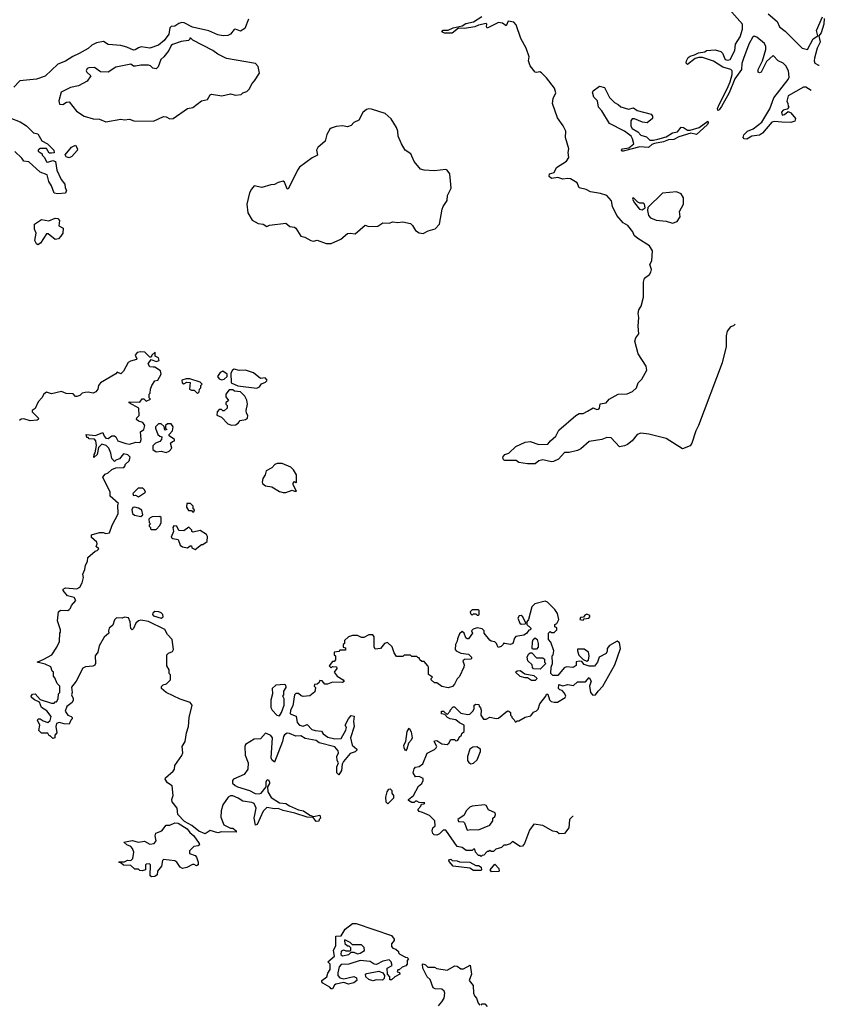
# Model space of a CAD drawing. Extents: x 2220333 to 2384341, y 721037 to 894043.
# Tile 278 of 325: x 2351892 to 2358281, y 797667 to 805491. Entities that reach past the tile are written whole.
import ezdxf

# ---------------------------------------------------------------- set-up
doc = ezdxf.new("R2010")
doc.units = 0

msp = doc.modelspace()

# ---------------------------------------------------------------- linework, layer by layer
at = {"layer": '0CON10XD'}
for points in [[(2358175.3, 804927.4), (2358135, 804954.8), (2358115.5, 804954.5), (2357995, 804885.7), (2357984, 804844), (2357992.5, 804825), (2357993, 804803), (2358000, 804795), (2357985, 804780), (2357955, 804772.5), (2357940, 804755), (2357945, 804733.3), (2357965, 804737.5), (2357995, 804760), (2358015, 804750), (2358052.2, 804705), (2358046.5, 804685), (2358015, 804674.4), (2357944, 804676), (2357885, 804682.5), (2357865, 804675.8), (2357790.9, 804589.1), (2357765.7, 804574.3), (2357705, 804565.2), (2357665, 804541.5), (2357645, 804543.6), (2357635.7, 804555), (2357642.4, 804575), (2357671.3, 804605), (2357716.7, 804623.3), (2357784.7, 804675.3), (2357847.2, 804782.8), (2357880.9, 804869.1), (2357993.5, 805015), (2358003, 805035), (2357996.7, 805085), (2357975.6, 805125), (2357954.1, 805145), (2357915.1, 805165.1), (2357875, 805205.3), (2357821.9, 805158.1), (2357779.2, 805075), (2357765, 805069.4), (2357755.4, 805075), (2357755.6, 805095), (2357790.9, 805165), (2357817.1, 805252.9), (2357817.5, 805277.5), (2357805, 805301.8), (2357745, 805353.1), (2357725, 805359.2), (2357710.1, 805349.9), (2357682.6, 805297.4), (2357638.4, 805181.6), (2357626.7, 805143.3), (2357624.4, 805095), (2357569.5, 805020.5), (2357525, 804908.7), (2357465, 804800), (2357445, 804773.8), (2357435, 804770), (2357432, 804785), (2357445, 804817.3), (2357509.4, 804940.6), (2357532.3, 804997.7), (2357549.8, 805055), (2357550.5, 805085), (2357538.1, 805095), (2357475, 805113.8), (2357400.6, 805160.6), (2357315, 805189.2), (2357285, 805190.5), (2357255, 805181.8), (2357193.3, 805135), (2357183.6, 805145), (2357185.6, 805165), (2357199.5, 805190.5), (2357215, 805201.5), (2357249.3, 805210.7), (2357281.4, 805228.6), (2357332.5, 805235), (2357345, 805246.7), (2357415, 805252.5), (2357459.3, 805239.3), (2357472.5, 805225), (2357493.9, 805173.9), (2357515, 805170), (2357532.5, 805175), (2357571.5, 805245), (2357576.7, 805295), (2357613.2, 805355), (2357631.3, 805415), (2357630.3, 805455), (2357485, 805620.6)], [(2353707.8, 805495), (2353679.1, 805420.9), (2353645, 805400.8), (2353605, 805414.5), (2353595, 805412.5), (2353565, 805375.6), (2353545, 805365.5), (2353507.6, 805362.4), (2353465, 805369.3), (2353395, 805402.5), (2353265, 805432.2), (2353196.8, 805466.8), (2353180.8, 805469.2), (2353155, 805460.5), (2353125, 805440), (2353094.3, 805435.7), (2353084.7, 805425), (2353075.3, 805375), (2353039.5, 805325), (2352995, 805289.2), (2352925, 805264.7), (2352855.9, 805274.1), (2352835, 805268.2), (2352810, 805250), (2352795, 805248.5), (2352743.1, 805273.1), (2352696.2, 805286.2), (2352595, 805293.3), (2352556.2, 805316.2), (2352502.1, 805307.9), (2352465, 805289.2), (2352435, 805262.8), (2352365, 805221.2), (2352312.8, 805197.2), (2352255, 805161.1), (2352195, 805136.9), (2352095, 805043.3), (2352025, 805016.9), (2351894.2, 805005.8), (2351846, 804955)], [(2357572.4, 803070.1), (2357560.7, 803059.3), (2357535, 803050), (2357510.8, 803015), (2357502.2, 802977.8), (2357501.9, 802895), (2357468.6, 802765), (2357282.9, 802265), (2357261.5, 802225), (2357229.6, 802125), (2357215, 802104.4), (2357155, 802080), (2357025, 802162), (2356887.9, 802197.9), (2356824.4, 802205.6), (2356794.4, 802195.6), (2356755, 802143.3), (2356717.5, 802115), (2356695, 802103.3), (2356655, 802097.5), (2356587.3, 802167.3), (2356555, 802170.8), (2356514.6, 802155.4), (2356415, 802137.9), (2356348.1, 802081.9), (2356321.3, 802068.7), (2356255, 802052.5), (2356218.3, 802051.7), (2356170.9, 801999.1), (2356130.4, 801979.6), (2356115, 801978), (2356045, 801993.6), (2356013.7, 801986.3), (2355985, 801962), (2355925, 801961.2), (2355855, 801973.3), (2355835, 801987.5), (2355745, 801987.5), (2355732.7, 801992.7), (2355728.5, 802015), (2355745, 802034.5), (2355775, 802045.6), (2355830.5, 802099.5), (2355905, 802134.1), (2355945, 802138.5), (2356015, 802116), (2356085, 802117.5), (2356105.8, 802144.2), (2356148.6, 802181.4), (2356172.3, 802227.7), (2356307.1, 802345), (2356335, 802360.4), (2356367.5, 802362.5), (2356399.6, 802380.4), (2356445, 802407.5), (2356474, 802394), (2356485, 802396.7), (2356496.7, 802405), (2356501.7, 802438.3), (2356550, 802445), (2356572.5, 802475), (2356645, 802514.2), (2356715, 802516.9), (2356758.9, 802535), (2356788.6, 802565), (2356803.6, 802606.4), (2356832, 802635), (2356871.9, 802705), (2356867.4, 802737.4), (2356802.3, 802835), (2356777.1, 802935), (2356785, 802963.3), (2356809.2, 802995), (2356802.5, 803055), (2356808.8, 803125), (2356802, 803155), (2356808.8, 803185), (2356828, 803215), (2356844.5, 803285), (2356845.8, 803404.2), (2356854.4, 803435.6), (2356893.8, 803465), (2356904.2, 803485.8), (2356907.5, 803505), (2356896.2, 803545), (2356911.2, 803575), (2356916.4, 803653.6), (2356893.3, 803695), (2356801.2, 803751.2), (2356770, 803775), (2356761.2, 803805), (2356721.9, 803855), (2356685, 803876), (2356633.1, 803935), (2356600, 804005), (2356591.7, 804051.7), (2356555, 804093.3), (2356505, 804110.8), (2356425, 804123.3), (2356390.8, 804140.8), (2356334.4, 804154.4), (2356318.8, 804195), (2356265, 804225.6), (2356245, 804229.4), (2356205, 804224), (2356165, 804236.7), (2356115, 804227.5), (2356097.5, 804245), (2356100, 804265), (2356135, 804277.5), (2356154.3, 804315.7), (2356235, 804367.5), (2356253.2, 804396.8), (2356247.8, 804435), (2356251.5, 804465), (2356225.4, 804555), (2356228.5, 804605), (2356207.9, 804647.9), (2356161.9, 804711.9), (2356121.8, 804825), (2356127.1, 804865), (2356149.7, 804910.3), (2356137.4, 804947.4), (2356075, 805029.4), (2356035, 805068.8), (2356023.3, 805076.7), (2355995, 805070), (2355985, 805074.2), (2355944.4, 805125), (2355932, 805165), (2355936.7, 805195), (2355913.3, 805265), (2355870.4, 805340.4), (2355835, 805448.8), (2355815, 805470), (2355771.2, 805478.8), (2355755, 805442.5), (2355725, 805463.8), (2355695, 805468.8), (2355605, 805423.3), (2355597.5, 805435), (2355602.5, 805455), (2355595, 805460), (2355535, 805448.5), (2355505, 805432.7), (2355425, 805420.9), (2355375, 805423.1), (2355325, 805384.7), (2355265, 805383.5), (2355243.3, 805393.3), (2355255, 805407.5), (2355295, 805406.9), (2355335, 805426.6), (2355405, 805441.1), (2355435, 805460.6), (2355495.3, 805474.7), (2355561.2, 805515)], [(2357835, 805537.5), (2357907.2, 805477.2), (2357925.3, 805435), (2357970.2, 805400.2), (2358105, 805264.5), (2358146.4, 805253.6), (2358191.7, 805338.3), (2358228.8, 805361.2), (2358217.8, 805405), (2358265.7, 805514.3)], [(2358280.8, 805499.2), (2358276.7, 805455), (2358255, 805386.2), (2358237.7, 805362.3), (2358247.1, 805312.9), (2358224.4, 805265.6), (2358203.8, 805186.2), (2358200.2, 805165), (2358204.8, 805145), (2358235, 805129.8), (2358239, 805130)], [(2352575, 804680), (2352695, 804700.6), (2352725, 804694), (2352765, 804700), (2352797.4, 804687.4), (2352955, 804683.3), (2353035, 804721.2), (2353055, 804718.8), (2353085, 804703.8), (2353110, 804705), (2353223.3, 804785), (2353267.5, 804792.5), (2353335, 804846), (2353382.3, 804857.7), (2353405, 804893.3), (2353415, 804898.8), (2353496.1, 804886.1), (2353565, 804901.2), (2353605, 804890), (2353650, 804895), (2353665, 804910), (2353695, 804920), (2353715, 804937.5), (2353736.7, 804985), (2353757.5, 805005), (2353796.7, 805065), (2353785, 805120), (2353763.6, 805143.6), (2353533.6, 805183.6), (2353465, 805216), (2353426.2, 805245), (2353267.3, 805327.3), (2353250, 805345), (2353243.3, 805345), (2353242.5, 805335), (2353232.5, 805325), (2353175, 805318.1), (2353105, 805293.1), (2353093.6, 805285), (2353075, 805246.9), (2353036, 805195), (2353013.3, 805175), (2352992.5, 805115), (2352975, 805100), (2352950, 805105), (2352930, 805125), (2352915, 805130), (2352855, 805130), (2352811.2, 805121.2), (2352795, 805122.5), (2352775, 805136.2), (2352655, 805113.3), (2352595, 805073.8), (2352535, 805076.2), (2352485, 805110), (2352441.2, 805108.8), (2352428.3, 805101.7), (2352420, 805085), (2352425, 805072.5), (2352457.5, 805045), (2352427.9, 805002.1), (2352360, 804965), (2352295, 804952.2), (2352222, 804915), (2352204, 804845), (2352208.8, 804818.8), (2352235, 804815.8), (2352265, 804836.2), (2352285, 804838.8), (2352342, 804765), (2352405, 804723.3), (2352475, 804703.6), (2352525, 804699.2), (2352575, 804680)], [(2356685, 804444.8), (2356673.3, 804445), (2356671.4, 804455), (2356678, 804465), (2356727.7, 804472.3), (2356767.5, 804505), (2356758, 804545), (2356746, 804565), (2356694.2, 804605), (2356576.5, 804666.5), (2356515.4, 804765.4), (2356488.9, 804795), (2356480, 804845), (2356450.9, 804875), (2356440.5, 804915), (2356444.4, 804925.6), (2356495, 804962.9), (2356535, 804951.2), (2356575, 804872.5), (2356615, 804832.5), (2356645, 804817.5), (2356665, 804797.5), (2356725, 804780), (2356765, 804790), (2356795, 804770), (2356905, 804740), (2356915.7, 804725), (2356915.8, 804705), (2356875, 804672), (2356836, 804676), (2356775, 804703.3), (2356755, 804702.5), (2356744, 804686), (2356745.7, 804645), (2356756, 804625), (2356800, 804600), (2356825, 804572.5), (2356870, 804560), (2356894.6, 804534.6), (2356925, 804532.7), (2356959.4, 804540.6), (2357025, 804559.6), (2357075, 804591.1), (2357115, 804600.8), (2357145, 804636.9), (2357163.8, 804635), (2357193.3, 804613.3), (2357215, 804612.4), (2357286.9, 804633.1), (2357355, 804685.3), (2357361.2, 804675), (2357349.7, 804655), (2357265, 804578.5), (2357221.9, 804588.1), (2357125, 804561.1), (2357085, 804538.4), (2357044.7, 804535.3), (2357005, 804520), (2356931.8, 804508.2), (2356910.4, 804499.6), (2356885, 804474), (2356815, 804481.1), (2356685, 804444.8)], [(2351815, 804710), (2351895, 804680), (2351945, 804646.2), (2352002.7, 804592.7), (2352035, 804583.3), (2352068, 804528), (2352113.3, 804505), (2352163, 804453), (2352166.7, 804433.3), (2352145, 804430), (2352125, 804430), (2352105, 804467.5), (2352055, 804467.5), (2352040, 804455), (2352040, 804445), (2352070, 804425), (2352070, 804415), (2352090, 804395), (2352105, 804362.5), (2352115, 804357.5), (2352155, 804372.5), (2352177.5, 804365), (2352188, 804295), (2352221.4, 804221.4), (2352251.2, 804185), (2352253.6, 804153.6), (2352262.5, 804135), (2352255, 804112.5), (2352195, 804106.7), (2352165, 804112.5), (2352145, 804170), (2352124.1, 804204.1), (2352109.2, 804259.2), (2352055, 804280), (2351965, 804360), (2351925, 804367.5), (2351909.5, 804389.5), (2351852.5, 804442.5)], [(2354365, 803712.5), (2354442.5, 803747.5), (2354495, 803790.8), (2354515, 803795.7), (2354555, 803790), (2354635, 803856.7), (2354665, 803848), (2354735, 803851.2), (2354775, 803876), (2354826.2, 803873.8), (2354855, 803883.3), (2354895, 803878), (2354935, 803884), (2354995, 803870.8), (2355011.4, 803855), (2355034.5, 803814.5), (2355065, 803797.1), (2355095, 803792.9), (2355135, 803814), (2355191.2, 803828.8), (2355226.2, 803865), (2355245.9, 803984.1), (2355255, 804007.5), (2355287, 804053), (2355288.8, 804095), (2355319.3, 804150.7), (2355306.7, 804265), (2355286, 804296), (2355275, 804300), (2355185, 804290), (2355104.1, 804294.1), (2355075, 804302.5), (2355025, 804363.8), (2354998.8, 804425), (2354954, 804455), (2354924.2, 804505), (2354896.7, 804565), (2354893.8, 804605), (2354883.9, 804633.9), (2354842, 804702), (2354795, 804746), (2354685, 804780), (2354665, 804782.5), (2354645, 804776.7), (2354615.9, 804754.1), (2354585, 804693.3), (2354545.9, 804674.1), (2354525, 804651.2), (2354495, 804640), (2354455, 804646.7), (2354405, 804643.3), (2354365, 804630), (2354355, 804620), (2354331.2, 804578.8), (2354317.5, 804525), (2354260, 804475), (2354250, 804455), (2354256.1, 804413.9), (2354215, 804394), (2354115, 804318.8), (2354097.5, 804295), (2354025, 804143.3), (2354015, 804147.5), (2353995, 804200), (2353985, 804207.5), (2353945, 804197.5), (2353915, 804180), (2353885, 804177.5), (2353815, 804157.5), (2353755, 804170), (2353732.5, 804145), (2353717.5, 804115), (2353696.7, 804025), (2353702.5, 803955), (2353738.8, 803898.8), (2353785, 803871.2), (2353826.4, 803866.4), (2353855, 803847.5), (2353875, 803857.5), (2354005, 803873.8), (2354036.4, 803846.4), (2354075, 803841.2), (2354085, 803833.8), (2354125, 803770), (2354155, 803762.5), (2354202.5, 803735), (2354225, 803730), (2354255, 803740), (2354325, 803713.3), (2354365, 803712.5)], [(2352285, 804394.3), (2352260.6, 804400.6), (2352254.3, 804415.7), (2352302.3, 804477.7), (2352335, 804493.3), (2352351.2, 804465), (2352348.3, 804451.7), (2352306.9, 804403.1), (2352285, 804394.3)], [(2357075, 803874.4), (2357111.7, 803888.3), (2357131.4, 803915), (2357135.7, 803925), (2357132.2, 803967.8), (2357163.1, 804025), (2357162.9, 804075), (2357145, 804106.9), (2357107.7, 804122.3), (2356995, 804112), (2356880.8, 803999.2), (2356875.8, 803975), (2356885.6, 803935.6), (2356900, 803915), (2356945, 803898.6), (2357025, 803890.8), (2357075, 803874.4)], [(2356835, 803980), (2356857.5, 803995), (2356853.8, 804025), (2356845, 804033.8), (2356815, 804033.8), (2356800.8, 804040.8), (2356762.5, 804077.5), (2356757.5, 804065), (2356773.8, 804035), (2356813.8, 803985), (2356835, 803980)], [(2352035, 803702.5), (2352025, 803710), (2352013, 803737), (2352022.5, 803795), (2352010, 803825), (2352010, 803865), (2352065, 803902.5), (2352123.6, 803893.6), (2352175, 803912.5), (2352195, 803910), (2352207.5, 803895), (2352203.9, 803853.9), (2352237.5, 803835), (2352233.8, 803795), (2352219.1, 803770.9), (2352200.5, 803749.5), (2352175, 803744), (2352118.3, 803788.3), (2352105, 803790), (2352056.1, 803713.9), (2352035, 803702.5)], [(2353856.7, 799816.7), (2353845, 799820), (2353805, 799777.5), (2353755, 799772.5), (2353685, 799730), (2353680, 799715), (2353683, 799647), (2353706.7, 799585), (2353702.5, 799535), (2353675, 799492.5), (2353590, 799455), (2353582.5, 799445), (2353582.5, 799425), (2353602.5, 799405), (2353622.5, 799395), (2353717.5, 799365), (2353762.7, 799342.7), (2353795, 799338.8), (2353810, 799345), (2353850, 799395), (2353850, 799435), (2353855, 799447.5), (2353865, 799452.5), (2353876.7, 799435), (2353875, 799420), (2353860, 799395), (2353863.3, 799355), (2353889.5, 799309.5), (2353955, 799268.8), (2354005, 799263.3), (2354035, 799243.3), (2354105, 799213.3), (2354145, 799203.3), (2354195, 799170), (2354225, 799160), (2354275, 799170), (2354280, 799145), (2354270, 799135), (2354268.3, 799121.7), (2354245, 799120), (2354221.7, 799151.7), (2354175, 799153.3), (2354076.4, 799186.4), (2353985, 799206.2), (2353945, 799223.8), (2353915, 799221.2), (2353855, 799230), (2353825, 799202.5), (2353777.5, 799095), (2353765, 799090), (2353753.3, 799145), (2353768.8, 799225), (2353755, 799262.5), (2353735, 799271.2), (2353665, 799281.2), (2353627.5, 799305), (2353585, 799322), (2353565, 799323.8), (2353546.1, 799313.9), (2353505, 799252.5), (2353492, 799205), (2353490, 799155), (2353514.1, 799094.1), (2353565, 799067.5), (2353585, 799066.7), (2353610, 799045), (2353610, 799035), (2353495, 799036.7), (2353465, 799030), (2353405, 799047.5), (2353365, 799020), (2353315, 799041.9), (2353258.1, 799088.1), (2353200.2, 799120.2), (2353148.6, 799175), (2353141.2, 799225), (2353103.3, 799275), (2353100, 799295), (2353111.2, 799325), (2353103.6, 799403.6), (2353067, 799427), (2353047.5, 799455), (2353050, 799465), (2353110.7, 799519.3), (2353120, 799535), (2353123.3, 799565), (2353178.8, 799645), (2353186.2, 799665), (2353182.5, 799715), (2353206.7, 799755), (2353216.7, 799825), (2353231.2, 799875), (2353237.5, 799945), (2353261.9, 800045), (2353245, 800064.3), (2353165, 800090.8), (2353053.8, 800143.8), (2353017.5, 800175), (2353018.3, 800191.7), (2353030, 800205), (2353057, 800213), (2353090, 800245), (2353090, 800285), (2353080, 800295), (2353080, 800325), (2353060, 800355), (2353060, 800445), (2353073, 800457), (2353105, 800470), (2353112.5, 800485), (2353102.5, 800565), (2353065.9, 800605.9), (2353043.8, 800645), (2352915, 800708.8), (2352855, 800718.8), (2352835, 800713.3), (2352813.3, 800695), (2352796.1, 800653.9), (2352785, 800642.5), (2352773.3, 800653.3), (2352770, 800705), (2352755, 800738.8), (2352725, 800744), (2352705, 800736.2), (2352661.7, 800738.3), (2352645, 800722.5), (2352630.7, 800679.3), (2352603.3, 800655), (2352597.5, 800635), (2352600, 800615), (2352563.3, 800585), (2352523.3, 800515), (2352513.8, 800465), (2352491.2, 800435), (2352493.8, 800375), (2352487.7, 800362.3), (2352474, 800354), (2352415, 800347.8), (2352392.4, 800337.6), (2352340, 800235), (2352303.9, 800186.1), (2352307.5, 800145), (2352302.5, 800125), (2352317, 800097), (2352317, 800083), (2352310, 800065), (2352267, 800033), (2352252.5, 799995), (2352273.6, 799963.6), (2352300, 799955), (2352310, 799945), (2352307.5, 799935), (2352297.5, 799925), (2352285, 799892.5), (2352245.8, 799894.2), (2352205, 799906.5), (2352185, 799898.6), (2352178.9, 799875), (2352187.5, 799825), (2352170, 799805), (2352170, 799785), (2352155, 799780), (2352135, 799800), (2352125, 799800), (2352115, 799820), (2352065, 799822.5), (2352043, 799843), (2352052.5, 799885), (2352033.3, 799925), (2352037.5, 799935), (2352055, 799936), (2352078.8, 799918.8), (2352115, 799906), (2352135, 799922), (2352142.7, 799955), (2352107.9, 799997.9), (2352064.3, 800025), (2352048.8, 800068.8), (2352010, 800085), (2351986.7, 800105), (2351983.8, 800115), (2351995, 800130), (2352015, 800132.5), (2352055, 800087.5), (2352145, 800060), (2352165, 800060), (2352175, 800070), (2352185, 800070), (2352197, 800093), (2352200, 800135), (2352210, 800145), (2352210, 800195), (2352190, 800215), (2352171.7, 800261.7), (2352160, 800275), (2352160, 800305), (2352150, 800315), (2352138.3, 800348.3), (2352095, 800368.8), (2352030, 800385), (2352085, 800408.8), (2352147.5, 800445), (2352187.5, 800505), (2352209.3, 800550.7), (2352210, 800615), (2352216.4, 800623.6), (2352216.4, 800643.6), (2352193.3, 800715), (2352200, 800785), (2352215, 800797.5), (2352275, 800796.7), (2352286.1, 800803.9), (2352296.1, 800813.9), (2352302.5, 800835), (2352336.7, 800875), (2352325, 800900), (2352272.3, 800912.3), (2352236.7, 800955), (2352237.5, 800965), (2352255, 800976.2), (2352345, 800968.8), (2352368.8, 800981.2), (2352388.8, 801015), (2352398.3, 801058.3), (2352393.8, 801085), (2352409.3, 801120.7), (2352413.3, 801155), (2352430, 801185), (2352433.3, 801216.7), (2352491.7, 801268.3), (2352508.3, 801271.7), (2352520, 801285), (2352500, 801305), (2352507.5, 801325), (2352505, 801340), (2352462.5, 801375), (2352461.7, 801398.3), (2352526.4, 801416.4), (2352555, 801416.7), (2352575, 801406.7), (2352605, 801412.5), (2352626.1, 801473.9), (2352673.3, 801565), (2352672.5, 801635), (2352677.5, 801645), (2352610, 801705), (2352610, 801735), (2352552.5, 801855), (2352570.7, 801879.3), (2352595, 801890), (2352623.3, 801916.7), (2352655, 801930), (2352718.3, 801931.7), (2352730, 801945), (2352730, 801955), (2352760, 801985), (2352770, 802015), (2352751.7, 802031.7), (2352715, 802040), (2352685, 802000), (2352655, 801990), (2352645, 801980), (2352622.5, 802005), (2352617, 802047), (2352600, 802085), (2352578.3, 802108.3), (2352545, 802117.5), (2352517.5, 802092.5), (2352507.5, 802035), (2352481.7, 802011.7), (2352482.5, 802035), (2352491.7, 802048.3), (2352503, 802107), (2352497.5, 802145), (2352485, 802157.5), (2352445, 802160), (2352435, 802170), (2352425, 802170), (2352420, 802195), (2352495, 802187.5), (2352551.7, 802211.7), (2352561.7, 802181.7), (2352575, 802166.7), (2352595, 802163.3), (2352625, 802183.3), (2352645, 802183.3), (2352656.7, 802176.7), (2352672.5, 802145), (2352735, 802123.3), (2352765, 802117.5), (2352815, 802132.5), (2352845, 802130), (2352850, 802135), (2352856.7, 802155), (2352850, 802215), (2352877.5, 802235), (2352886.1, 802266.1), (2352870.7, 802290.7), (2352835, 802300), (2352820, 802315), (2352823, 802327), (2352840, 802345), (2352837.5, 802405), (2352760, 802445), (2352760, 802455), (2352845, 802452.5), (2352865, 802477.5), (2352877, 802477), (2352895, 802460), (2352930, 802475), (2352920, 802485), (2352920, 802515), (2352927, 802523), (2352930, 802555), (2352942.5, 802585), (2352965, 802620), (2352990, 802625), (2353016.7, 802675), (2353009.3, 802699.3), (2352965, 802730), (2352950.7, 802730.7), (2352925, 802732.5), (2352912.5, 802755), (2352935, 802790), (2352975, 802773.8), (2352998.3, 802781.7), (2352995, 802802.5), (2352968.3, 802818.3), (2352968.3, 802848.3), (2352940, 802825), (2352935, 802810), (2352925, 802810), (2352885, 802847.5), (2352855, 802852.5), (2352825, 802846.7), (2352810, 802825), (2352822.5, 802795), (2352818.8, 802791.2), (2352772.4, 802777.6), (2352754.5, 802765.5), (2352715, 802697.5), (2352695, 802677.5), (2352665, 802690), (2352655, 802677.5), (2352534.2, 802605.8), (2352518.8, 802585), (2352512.5, 802555), (2352497.7, 802532.3), (2352475, 802524), (2352435, 802532), (2352411.7, 802528.3), (2352387.5, 802522.5), (2352370, 802505), (2352345, 802497.5), (2352335, 802497.5), (2352317, 802517), (2352260.7, 802520.7), (2352225, 802537.5), (2352145, 802516.7), (2352105, 802530), (2352082.5, 802515), (2352067.5, 802485), (2352037.5, 802455), (2352015, 802400), (2351990, 802385), (2351990, 802375), (2352042.5, 802325), (2352040, 802315), (2352030.7, 802309.3), (2351975, 802304), (2351925, 802318.6), (2351905, 802317.1), (2351890.8, 802305)], [(2353495, 802630), (2353515, 802633.3), (2353540, 802655), (2353540, 802675), (2353505, 802696.7), (2353484.1, 802685.9), (2353463.3, 802655), (2353475, 802636.7), (2353495, 802630)], [(2353775, 802563.3), (2353796.4, 802573.6), (2353811.7, 802598.3), (2353845, 802610), (2353855, 802620), (2353857, 802627), (2353840, 802645), (2353805, 802640), (2353747.5, 802685), (2353685, 802706.7), (2353635, 802702.5), (2353595, 802712.5), (2353582.5, 802705), (2353568.3, 802681.7), (2353570, 802605), (2353625, 802582.5), (2353775, 802563.3)], [(2353305, 802520), (2353317, 802533), (2353320, 802555), (2353330, 802565), (2353330, 802585), (2353340, 802595), (2353325, 802610), (2353243.6, 802636.4), (2353213.6, 802636.4), (2353180, 802625), (2353182.5, 802605), (2353195, 802597.5), (2353218.3, 802611.7), (2353246.7, 802606.7), (2353240, 802555), (2353255, 802547.5), (2353277.5, 802547.5), (2353305, 802520)], [(2353575, 802270), (2353605, 802272.5), (2353626.4, 802283.6), (2353643, 802307), (2353685, 802314), (2353701.2, 802325), (2353703.8, 802345), (2353692.5, 802365), (2353690, 802385), (2353700, 802435), (2353696.4, 802466.4), (2353679.3, 802499.3), (2353645, 802533.3), (2353598.3, 802538.3), (2353585, 802550), (2353555, 802550), (2353530, 802515), (2353530, 802495), (2353550, 802465), (2353530, 802445), (2353530, 802435), (2353540, 802425), (2353540, 802405), (2353515, 802382.5), (2353505, 802382.5), (2353495, 802392.5), (2353475, 802392.5), (2353460, 802375), (2353457, 802347), (2353495, 802332.5), (2353545, 802280), (2353575, 802270)], [(2353055, 802052.5), (2353078.3, 802061.7), (2353100, 802085), (2353090, 802125), (2353105, 802140), (2353120, 802145), (2353120, 802155), (2353080, 802185), (2353080, 802195), (2353106.2, 802223.8), (2353110, 802255), (2353095, 802280), (2353065, 802280), (2353050, 802265), (2353050, 802245), (2353060, 802235), (2353045, 802230), (2353038.3, 802258.3), (2353015, 802280), (2352995, 802280), (2352970, 802255), (2352970, 802245), (2352990, 802195), (2353005, 802180), (2353020, 802175), (2353017.5, 802155), (2353005, 802140), (2352970, 802125), (2352950, 802105), (2352950, 802075), (2352975, 802056.7), (2353015, 802062.5), (2353055, 802052.5)], [(2353985, 801733.1), (2354005, 801734.5), (2354055, 801752.5), (2354075, 801743.3), (2354090, 801745), (2354062.5, 801795), (2354063, 801807), (2354075, 801820), (2354085, 801810), (2354090, 801815), (2354090, 801875), (2354066.7, 801915), (2354045, 801936.2), (2353975, 801964), (2353936.1, 801963.9), (2353917.5, 801955), (2353895, 801930), (2353850, 801905), (2353842.5, 801875), (2353822.5, 801845), (2353816.7, 801815), (2353820, 801805), (2353845, 801786), (2353895, 801777.5), (2353955, 801741.1), (2353985, 801733.1)], [(2352835, 801700), (2352890, 801735), (2352882.5, 801755), (2352868.8, 801768.8), (2352831.7, 801768.3), (2352790, 801725), (2352795, 801710), (2352811.7, 801711.7), (2352835, 801700)], [(2352855, 801542.5), (2352870, 801555), (2352863, 801593), (2352835, 801608.8), (2352805, 801617.5), (2352790, 801615), (2352783.3, 801595), (2352787, 801567), (2352803, 801553), (2352855, 801542.5)], [(2353275, 801580), (2353280, 801595), (2353270, 801605), (2353270, 801625), (2353247, 801647), (2353220, 801645), (2353217, 801617), (2353231.7, 801591.7), (2353255, 801590), (2353265, 801580), (2353275, 801580)], [(2352975, 801440), (2353005, 801472.5), (2353016.2, 801495), (2353016.7, 801535), (2353005, 801542.5), (2352945, 801540), (2352927, 801533), (2352918.3, 801521.7), (2352920, 801495), (2352930, 801485), (2352920, 801475), (2352920, 801465), (2352930, 801455), (2352930, 801445), (2352935, 801440), (2352975, 801440)], [(2353285, 801280), (2353335, 801320), (2353345, 801320), (2353380, 801345), (2353382.5, 801385), (2353375, 801400), (2353325, 801432.5), (2353268.3, 801418.3), (2353260, 801425), (2353260, 801435), (2353235, 801457.5), (2353195, 801430), (2353155, 801432.5), (2353140, 801465), (2353115, 801470), (2353107.5, 801455), (2353112.5, 801425), (2353095, 801380), (2353108.3, 801368.3), (2353149.3, 801359.3), (2353166.2, 801315), (2353185, 801302), (2353225, 801293.3), (2353245, 801310), (2353255, 801310), (2353260, 801295), (2353285, 801280)], [(2356287.4, 799159.3), (2356281.7, 799158.3), (2356256.7, 799135), (2356251.7, 799068.3), (2356217, 799023), (2356175, 799020), (2356158.3, 799038.3), (2356125, 799042.5), (2356046.4, 799086.4), (2355975, 799097.5), (2355939.3, 799050.7), (2355900, 798945), (2355885, 798922.5), (2355865, 798920), (2355805, 798960), (2355787, 798943), (2355755, 798930), (2355735, 798930), (2355717, 798913), (2355671.7, 798898.3), (2355655, 798880), (2355635, 798880), (2355625, 798890), (2355615, 798880), (2355605, 798880), (2355578.3, 798851.7), (2355565, 798850), (2355555, 798840), (2355545, 798850), (2355535, 798850), (2355510, 798875), (2355505, 798900), (2355495, 798900), (2355485, 798890), (2355438.3, 798888.3), (2355405, 798913.3), (2355365, 798920), (2355275, 799050), (2355255, 799050), (2355225, 799020), (2355205, 799010), (2355183.6, 799013.6), (2355172.5, 799025), (2355167.5, 799045), (2355171.7, 799068.3), (2355190, 799085), (2355187.5, 799125), (2355146.1, 799166.1), (2355091.7, 799191.7), (2355065, 799200), (2355052.5, 799215), (2355078.3, 799241.7), (2355081.7, 799258.3), (2355105, 799260), (2355108.3, 799268.3), (2355065, 799270), (2355045, 799280), (2355035, 799280), (2355025, 799270), (2355005, 799270), (2354980, 799285), (2354980, 799295), (2355020, 799325), (2355060, 799400), (2355085, 799422.5), (2355096.7, 799445), (2355095, 799460), (2355065, 799477.5), (2355033.6, 799473.6), (2355016.7, 799505), (2355023, 799537), (2355035, 799550), (2355065, 799556.7), (2355092.3, 799577.7), (2355127.3, 799662.7), (2355185, 799691.2), (2355200, 799705), (2355203.3, 799715), (2355182.5, 799755), (2355185, 799760), (2355205, 799763.3), (2355245, 799736.7), (2355285, 799732.5), (2355299.3, 799740.7), (2355315, 799770), (2355345, 799770), (2355355, 799760), (2355368.3, 799761.7), (2355380, 799775), (2355381.7, 799788.3), (2355400, 799805), (2355401.7, 799818.3), (2355420, 799835), (2355420, 799885), (2355385, 799902.5), (2355355, 799927.5), (2355310, 799935), (2355290, 799945), (2355268.3, 799968.3), (2355240, 799975), (2355240, 799995), (2355257, 799997), (2355285, 799970), (2355310, 799995), (2355310, 800005), (2355335, 800030), (2355345, 800030), (2355395, 799980), (2355451.7, 799968.3), (2355465, 799972.5), (2355490, 799995), (2355500, 800015), (2355500, 800045), (2355515, 800052.5), (2355538.3, 800048.3), (2355540, 800035), (2355551.7, 800021.7), (2355556.7, 800005), (2355553.3, 799965), (2355575, 799932.5), (2355595, 799932.5), (2355625, 799947.5), (2355675, 799937.5), (2355695, 799940), (2355765, 799997.5), (2355776.7, 799996.7), (2355790, 799985), (2355790, 799965), (2355800, 799955), (2355800, 799945), (2355818.3, 799928.3), (2355825, 799910), (2355835, 799910), (2355841.7, 799918.3), (2355855, 799920), (2355905, 799947.5), (2355951.7, 799958.3), (2355970.7, 799989.3), (2355995, 799997.5), (2356008.3, 800011.7), (2356023.3, 800055), (2356070, 800115), (2356075, 800130), (2356085, 800130), (2356100, 800085), (2356113, 800073), (2356136.4, 800066.4), (2356161.7, 800068.3), (2356222.5, 800105), (2356227.5, 800115), (2356218.3, 800138.3), (2356199.3, 800159.3), (2356180, 800165), (2356170, 800175), (2356171.7, 800208.3), (2356205, 800197.5), (2356245, 800207.5), (2356289.3, 800200.7), (2356321.2, 800228.8), (2356385, 800230), (2356415, 800262.5), (2356428.8, 800235), (2356416.2, 800195), (2356424, 800145), (2356442.1, 800122.1), (2356463.3, 800125), (2356484.2, 800155.8), (2356523.3, 800195), (2356616.7, 800365), (2356662.5, 800495), (2356655, 800540), (2356635, 800552.5), (2356575, 800517.5), (2356556.7, 800495), (2356556.4, 800473.6), (2356547.5, 800455), (2356493.6, 800426.4), (2356480, 800385), (2356455, 800352.5), (2356413, 800353), (2356375, 800367.5), (2356355, 800390), (2356335, 800392.5), (2356311.7, 800388.3), (2356311.7, 800358.3), (2356295, 800347.5), (2356285, 800342.5), (2356235, 800347.5), (2356215, 800340), (2356165, 800280), (2356125, 800280), (2356110, 800295), (2356112.5, 800345), (2356122.5, 800375), (2356120, 800435), (2356127.5, 800445), (2356132.5, 800475), (2356110, 800545), (2356090, 800565), (2356090, 800615), (2356105, 800630), (2356115, 800620), (2356135, 800620), (2356158.3, 800641.7), (2356158.3, 800658.3), (2356140, 800665), (2356140, 800685), (2356158.3, 800691.7), (2356172.5, 800725), (2356161.7, 800771.7), (2356140, 800805), (2356083, 800863), (2356065, 800870), (2355982.3, 800847.7), (2355957.5, 800825), (2355932.5, 800725), (2355920, 800705), (2355920, 800685), (2355950, 800655), (2355948.3, 800641.7), (2355935, 800640), (2355916.4, 800613.6), (2355895, 800600), (2355831.7, 800588.3), (2355820, 800575), (2355807.5, 800535), (2355790, 800525), (2355742.5, 800532.5), (2355735, 800540), (2355730, 800525), (2355715, 800510), (2355691.7, 800501.7), (2355677.5, 800535), (2355665, 800547.5), (2355635, 800552.5), (2355625, 800560), (2355580, 800615), (2355580, 800635), (2355565, 800650), (2355525, 800657.5), (2355491.7, 800648.3), (2355480, 800635), (2355487.5, 800615), (2355455, 800570), (2355445, 800570), (2355435, 800580), (2355420, 800615), (2355405, 800630), (2355385, 800610), (2355368.3, 800571.7), (2355367, 800553), (2355353.3, 800525), (2355350, 800485), (2355357.5, 800475), (2355395, 800456.2), (2355455, 800450), (2355480, 800425), (2355480, 800415), (2355475, 800410), (2355425, 800407.5), (2355410, 800395), (2355420, 800365), (2355417.5, 800345), (2355385, 800272.5), (2355365, 800252.5), (2355345, 800210), (2355327.5, 800192.5), (2355295, 800182.5), (2355245, 800192.5), (2355205, 800220), (2355185, 800220), (2355160, 800245), (2355160, 800255), (2355170, 800265), (2355138.3, 800288.3), (2355137.5, 800345), (2355132.5, 800355), (2355105, 800390), (2355085, 800390), (2355070, 800405), (2355065, 800420), (2355055, 800420), (2355045, 800430), (2355005, 800430), (2354995, 800440), (2354945, 800440), (2354935, 800430), (2354885, 800430), (2354865, 800460), (2354848.3, 800508.3), (2354811.7, 800541.7), (2354787.5, 800535), (2354756.1, 800493.9), (2354715, 800490), (2354707, 800507), (2354705.9, 800585.9), (2354695, 800603.3), (2354665, 800603.3), (2354625, 800582.5), (2354605, 800582.5), (2354575, 800597.5), (2354535, 800597.5), (2354503, 800587), (2354471.7, 800558.3), (2354470, 800535), (2354460, 800525), (2354460, 800505), (2354478.3, 800498.3), (2354478.3, 800481.7), (2354435, 800480), (2354425, 800470), (2354390, 800465), (2354390, 800445), (2354400, 800435), (2354400, 800405), (2354388.3, 800391.7), (2354375, 800390), (2354350, 800355), (2354365, 800340), (2354375, 800350), (2354408.3, 800348.3), (2354410, 800335), (2354390, 800305), (2354414.1, 800274.1), (2354460, 800245), (2354468.3, 800231.7), (2354455, 800223.8), (2354375, 800226.7), (2354335, 800210), (2354315, 800210), (2354295, 800237.5), (2354275, 800240), (2354270, 800225), (2354255, 800210), (2354231.7, 800208.3), (2354230, 800195), (2354240, 800185), (2354235, 800150), (2354195, 800117.5), (2354143.3, 800113.3), (2354127.5, 800117.5), (2354105, 800136.7), (2354085, 800136.7), (2354073.3, 800125), (2354061.7, 800038.3), (2354041.2, 800005), (2354040, 799975), (2354086.4, 799956.4), (2354096.2, 799905), (2354114.2, 799884.2), (2354143.6, 799876.4), (2354175, 799890), (2354211.7, 799851.7), (2354237, 799843), (2354287.5, 799837.5), (2354302.5, 799815), (2354339.5, 799789.5), (2354395, 799776.7), (2354445, 799780), (2354482.5, 799845), (2354487.5, 799865), (2354477.5, 799885), (2354503.3, 799935), (2354525, 799962.5), (2354547, 799957), (2354542.5, 799915), (2354546.7, 799875), (2354520, 799785), (2354532.5, 799725), (2354570, 799695), (2354570, 799685), (2354557, 799673), (2354515, 799660), (2354462.5, 799595), (2354452.5, 799575), (2354446.4, 799523.6), (2354425, 799490), (2354410, 799505), (2354410, 799555), (2354422.5, 799585), (2354413.6, 799603.6), (2354410, 799635), (2354422.5, 799665), (2354421.7, 799681.7), (2354395, 799712.5), (2354270, 799745), (2354245, 799763.3), (2354157.7, 799777.7), (2354125, 799798.8), (2354085, 799796.2), (2354035, 799818), (2354015, 799820), (2353995, 799808.8), (2353986.2, 799795), (2353980, 799755), (2353915, 799590), (2353895, 799610), (2353890, 799625), (2353900, 799785), (2353885, 799802.5), (2353856.7, 799816.7)], [(2355535, 800760), (2355540, 800765), (2355540, 800795), (2355535, 800800), (2355485, 800800), (2355470, 800785), (2355471.7, 800771.7), (2355485, 800760), (2355495, 800770), (2355515, 800770), (2355525, 800760), (2355535, 800760)], [(2353015, 800733.8), (2353032.5, 800745), (2353027.5, 800765), (2353015, 800777.5), (2352996.4, 800786.4), (2352965, 800787.5), (2352950, 800775), (2352947.5, 800765), (2352955, 800753.3), (2353015, 800733.8)], [(2355875, 800687.5), (2355905, 800690), (2355910, 800695), (2355886.1, 800746.1), (2355875, 800757.5), (2355857, 800753), (2355847.5, 800735), (2355862.5, 800695), (2355875, 800687.5)], [(2356365, 800720), (2356375, 800730), (2356410, 800735), (2356420, 800745), (2356420, 800755), (2356395, 800767.5), (2356380.7, 800759.3), (2356368.3, 800741.7), (2356345, 800740), (2356340, 800725), (2356365, 800720)], [(2355995, 800490), (2355965, 800490), (2355960, 800495), (2355963, 800547), (2355970, 800565), (2355985, 800580), (2356000, 800565), (2356010, 800535), (2356010, 800505), (2355995, 800490)], [(2356395, 800392.5), (2356407.5, 800402.5), (2356413.3, 800435), (2356407.5, 800465), (2356375, 800490), (2356321.7, 800488.3), (2356320, 800475), (2356331.7, 800441.7), (2356367, 800407), (2356395, 800392.5)], [(2356025, 800330), (2355971.7, 800331.7), (2355963, 800343), (2355960, 800365), (2355927.5, 800395), (2355922.5, 800425), (2355931.7, 800448.3), (2355945, 800460), (2355958.3, 800458.3), (2355995, 800420), (2356045, 800420), (2356058.3, 800408.3), (2356060, 800385), (2356070, 800375), (2356025, 800330)], [(2355985, 800240), (2355955, 800240), (2355925, 800260), (2355905, 800260), (2355865, 800272.5), (2355830, 800305), (2355843, 800317), (2355865, 800320), (2355903, 800293), (2355975, 800280), (2356000, 800255), (2355985, 800240)], [(2353955, 799960), (2353972, 799985), (2353993.3, 800045), (2353993, 800093), (2353982.5, 800115), (2353990, 800125), (2353990, 800155), (2354008.8, 800185), (2354005, 800202.5), (2353995, 800206.7), (2353925, 800202.5), (2353897.5, 800175), (2353900, 800135), (2353887, 800083), (2353886.7, 800025), (2353896.7, 800005), (2353933.3, 799965), (2353955, 799960)], [(2354955, 799680), (2354943.6, 799703.6), (2354943.3, 799725), (2354957.5, 799755), (2354967.5, 799835), (2354985, 799860), (2355001.7, 799831.7), (2355007.5, 799785), (2355000, 799765), (2354978.3, 799741.7), (2354967, 799693), (2354955, 799680)], [(2355475, 799577.5), (2355495, 799582.5), (2355525, 799610), (2355550, 799675), (2355550, 799695), (2355521.7, 799711.7), (2355490.7, 799709.3), (2355467.5, 799695), (2355448.8, 799635), (2355448.8, 799605), (2355458.3, 799588.3), (2355475, 799577.5)], [(2354815, 799260), (2354803, 799273), (2354798.3, 799311.7), (2354810, 799355), (2354823.6, 799376.4), (2354835, 799380), (2354846.4, 799366.4), (2354847.5, 799345), (2354860, 799325), (2354860, 799305), (2354815, 799260)], [(2355445, 799050), (2355475, 799056.7), (2355535, 799052.5), (2355625, 799090), (2355650, 799125), (2355650, 799145), (2355665, 799160), (2355670, 799175), (2355668.3, 799188.3), (2355615, 799212.5), (2355596.4, 799246.4), (2355581.7, 799251.7), (2355485, 799240), (2355465, 799232.5), (2355437.5, 799205), (2355420, 799170), (2355370, 799135), (2355375, 799120), (2355415, 799117.5), (2355425, 799110), (2355445, 799050)], [(2352938.3, 798678.3), (2352928.3, 798688.3), (2352930, 798775), (2352921.7, 798781.7), (2352895, 798780), (2352890, 798775), (2352890, 798735), (2352865, 798727.5), (2352845, 798730), (2352835, 798740), (2352805, 798740), (2352775, 798770), (2352715, 798772.5), (2352698.3, 798788.3), (2352680, 798795), (2352685, 798800), (2352725, 798800), (2352748.3, 798811.7), (2352775, 798810), (2352790, 798825), (2352797.5, 798875), (2352786.7, 798905), (2352775, 798920), (2352744, 798934), (2352720, 798955), (2352785, 798968.8), (2352835, 798953.8), (2352883, 798963), (2352925, 798940), (2352960, 798945), (2352976.7, 798965), (2352967.5, 799005), (2352973.6, 799026.4), (2353020, 799045), (2353055, 799090), (2353085, 799090), (2353125, 799110), (2353150, 799105), (2353222.1, 799062.1), (2353243.2, 799033.2), (2353275.4, 799005.4), (2353317.5, 798945), (2353320, 798935), (2353310, 798925), (2353275, 798920), (2353240, 798885), (2353240, 798865), (2353285, 798850), (2353297, 798837), (2353310, 798795), (2353310, 798775), (2353295, 798767.5), (2353277, 798777), (2353263.6, 798776.4), (2353220, 798755), (2353185, 798746.7), (2353166.1, 798756.1), (2353140, 798795), (2353125, 798806.2), (2353035, 798816.7), (2353025, 798810), (2353017.5, 798765), (2352987.5, 798725), (2352982.5, 798695), (2352965, 798683.3), (2352938.3, 798678.3)], [(2355555, 798730), (2355495, 798730), (2355465, 798747.5), (2355335, 798763.3), (2355301.7, 798801.7), (2355300, 798815), (2355315, 798820), (2355325, 798810), (2355365, 798807.5), (2355385, 798797.5), (2355467, 798797), (2355515, 798770), (2355535, 798770), (2355556.4, 798756.4), (2355560, 798735), (2355555, 798730)], [(2355638.3, 798718.3), (2355627.5, 798735), (2355665, 798780), (2355697.5, 798745), (2355700, 798725), (2355695, 798722.5), (2355638.3, 798718.3)], [(2354375, 797790), (2354365, 797790), (2354354, 797804), (2354300, 797835), (2354290, 797845), (2354290, 797855), (2354330, 797885), (2354337.5, 797915), (2354356.4, 797943.6), (2354357.5, 797985), (2354340, 798005), (2354391.7, 798048.3), (2354382.5, 798095), (2354402.5, 798135), (2354402.5, 798207.5), (2354445, 798210), (2354477, 798263), (2354535, 798308.6), (2354565, 798310), (2354844.1, 798214.1), (2354866.7, 798185), (2354866.7, 798175), (2354843, 798147), (2354843.3, 798125), (2354855, 798112.5), (2354880, 798105), (2354900, 798085), (2354900, 798075), (2354910, 798065), (2354955, 798040), (2354968.3, 798038.3), (2354978.3, 798028.3), (2354970, 798015), (2354970, 797985), (2354958.3, 797971.7), (2354928.3, 797961.7), (2354905, 797940), (2354895, 797940), (2354890, 797925), (2354908.3, 797918.3), (2354910, 797905), (2354870, 797885), (2354845, 797860), (2354831.7, 797861.7), (2354830, 797885), (2354812.5, 797905), (2354810, 797955), (2354850, 797975), (2354842.5, 798005), (2354825, 798020), (2354775, 798010), (2354725, 797983.3), (2354706.1, 797986.1), (2354675, 798006), (2354595, 798013.8), (2354505, 797986.7), (2354445, 797982.5), (2354427.5, 797965), (2354417, 797917), (2354417.5, 797895), (2354435, 797876.7), (2354465, 797870), (2354545, 797888.8), (2354565.8, 797875.8), (2354568, 797855), (2354545, 797836.2), (2354503.6, 797826.4), (2354465, 797840), (2354403, 797827), (2354390.7, 797819.3), (2354375, 797790)], [(2354455, 798052.5), (2354505, 798062.5), (2354525, 798080), (2354545, 798080), (2354575, 798067.5), (2354595, 798072.5), (2354630, 798095), (2354627, 798117), (2354605, 798140), (2354535, 798140), (2354517, 798157), (2354475, 798180), (2354470, 798175), (2354475, 798150), (2354495, 798130), (2354505, 798130), (2354518.3, 798118.3), (2354520, 798095), (2354515, 798090), (2354485, 798090), (2354465, 798097.5), (2354445, 798090), (2354443, 798063), (2354455, 798052.5)], [(2355216.7, 797655), (2355244.7, 797685.3), (2355263.3, 797716.7), (2355268.9, 797755), (2355262.2, 797772.2), (2355245, 797787.5), (2355190.5, 797790.5), (2355176.4, 797796.4), (2355150, 797865), (2355127.5, 797885), (2355092.5, 797955), (2355090, 797985), (2355095, 797987.5), (2355115, 797980), (2355133, 797963), (2355185, 797962.5), (2355205, 797952.5), (2355285, 797937.5), (2355348.3, 797971.7), (2355365, 797970), (2355395, 797947.5), (2355415, 797947.5), (2355468.3, 797978.3), (2355480, 797905), (2355460, 797855), (2355493.3, 797815), (2355496.7, 797755), (2355503.3, 797735), (2355520, 797715), (2355532.5, 797675), (2355545, 797660)], [(2354695, 797854), (2354663, 797863), (2354640, 797885), (2354637.5, 797905), (2354648.3, 797911.7), (2354745, 797928.8), (2354775, 797917.5), (2354790, 797895), (2354787, 797873), (2354771.7, 797858.3), (2354725, 797861.2), (2354695, 797854)], [(2355555, 797660), (2355565, 797670), (2355585, 797670), (2355605, 797650)]]:
    msp.add_lwpolyline(points, dxfattribs=at)

doc.saveas('drawing.dxf')
